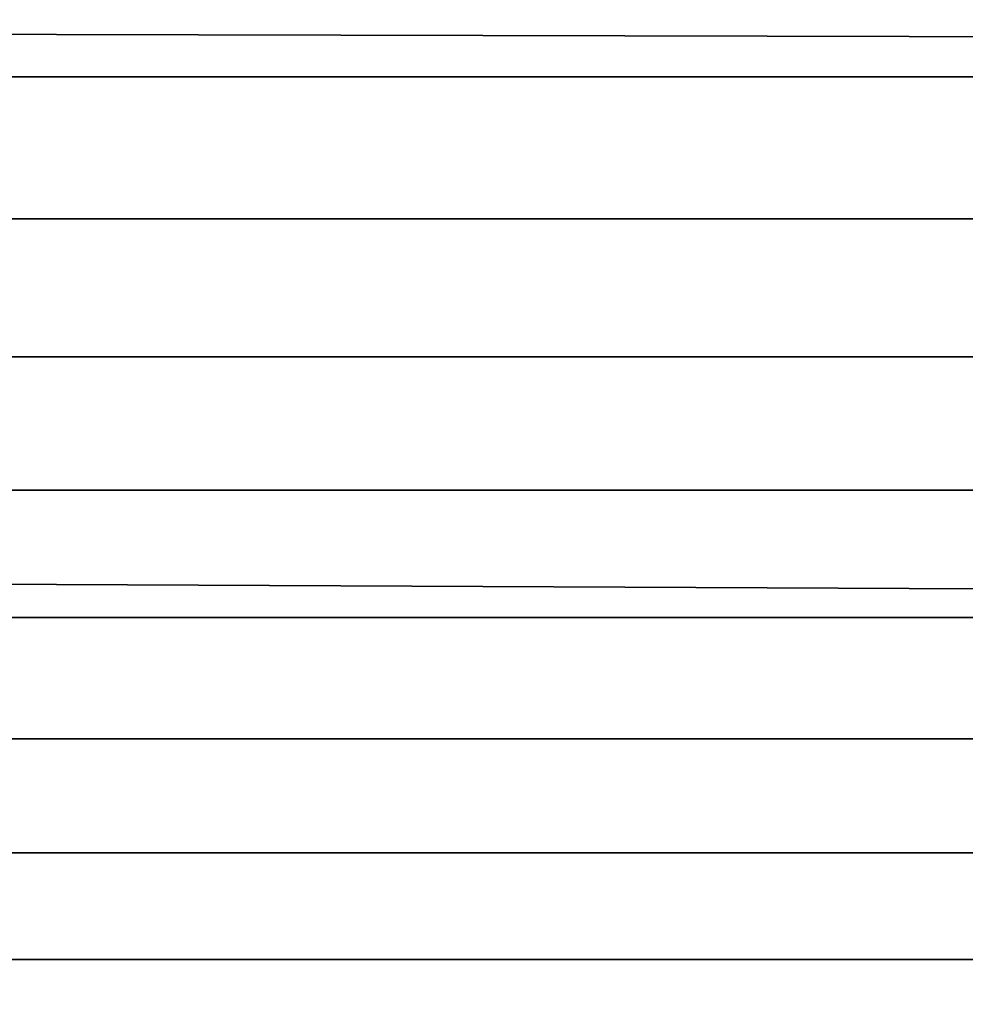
# Model space of a CAD drawing. Header units: metres. Extents: x -28 to 70, y -218 to 28.
# Tile 437 of 463: x 67.15 to 68.8, y -2.64 to -0.93. Entities that reach past the tile are written whole.
import ezdxf

# ---------------------------------------------------------------- set-up
doc = ezdxf.new("R2010")
doc.units = ezdxf.units.M
doc.layers.add('solid_10_261_432_XXX', color=7, linetype='CONTINUOUS')

msp = doc.modelspace()

# ---------------------------------------------------------------- linework, layer by layer
at = {"layer": 'solid_10_261_432_XXX'}
for points in [[(64.5, -0.951638, 94.022652), (64.5, 0, 94), (69.439003, 0, 94), (69.439003, -0.963309, 94.023216)], [(65.939003, -0.778823, 199.912247), (65.939003, -1.031643, 199.844498), (69.439003, -1.031643, 199.844498), (69.439003, -0.778823, 199.912247)], [(64.5, -0.951638, 94.022652), (69.439003, -0.963309, 94.023216), (69.439003, -1.924381, 94.092796), (64.5, -1.901121, 94.090561)], [(65.939003, -1.031643, 199.844498), (65.939003, -1.278694, 199.758057), (69.439003, -1.278694, 199.758057), (69.439003, -1.031643, 199.844498)], [(65.939003, -1.278694, 199.758057), (65.939003, -1.518593, 199.653397), (69.439003, -1.518593, 199.653397), (69.439003, -1.278694, 199.758057)], [(65.939003, -1.518593, 199.653397), (65.939003, -1.75, 199.531082), (69.439003, -1.75, 199.531082), (69.439003, -1.518593, 199.653397)], [(65.939003, -1.75, 199.531082), (65.939003, -1.97162, 199.39183), (69.439003, -1.97162, 199.39183), (69.439003, -1.75, 199.531082)], [(64.5, -1.901121, 94.090561), (69.439003, -1.924381, 94.092796), (69.439003, -2.880987, 94.208588), (64.5, -2.846297, 94.203568)], [(65.939003, -1.97162, 199.39183), (65.939003, -2.182214, 199.236404), (69.439003, -2.182214, 199.236404), (69.439003, -1.97162, 199.39183)], [(65.939003, -2.182214, 199.236404), (65.939003, -2.380605, 199.065689), (69.439003, -2.380605, 199.065689), (69.439003, -2.182214, 199.236404)], [(65.939003, -2.380605, 199.065689), (65.939003, -2.565681, 198.8806), (69.439003, -2.565681, 198.8806), (69.439003, -2.380605, 199.065689)], [(65.939003, -2.565681, 198.8806), (65.939003, -2.73641, 198.68222), (69.439003, -2.73641, 198.68222), (69.439003, -2.565681, 198.8806)]]:
    msp.add_3dface(points, dxfattribs=at)

doc.saveas('drawing.dxf')
